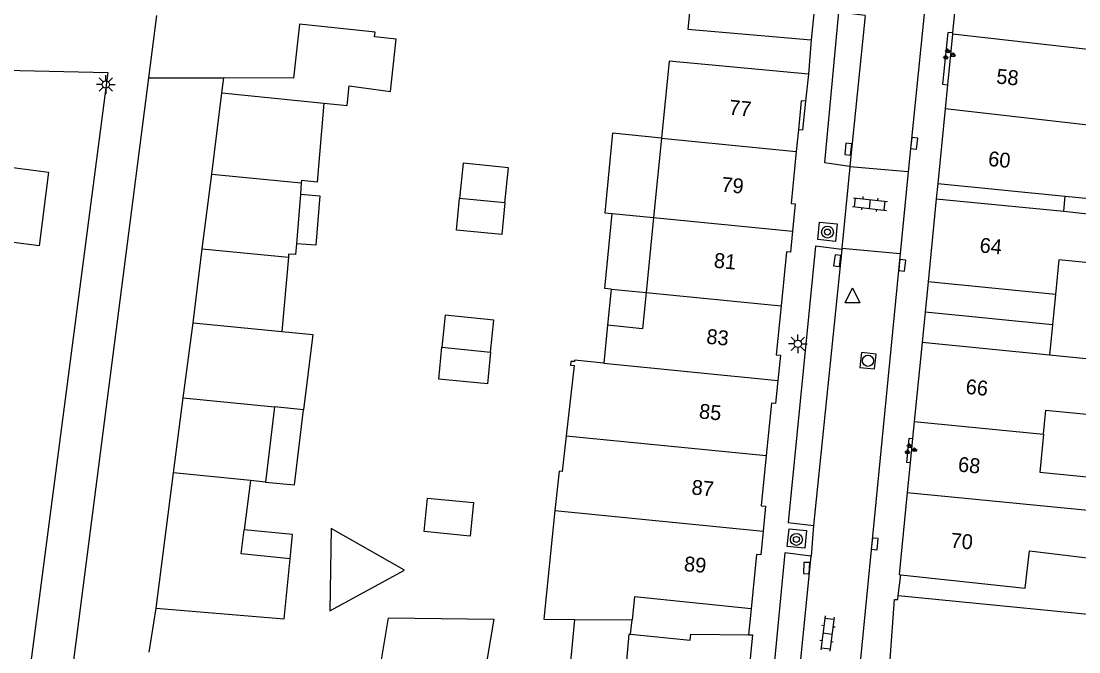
# Model space of a CAD drawing. Extents: x 132998 to 136004, y 396998 to 398512.
# Drawn here: x 133666 to 133737.1, y 397217 to 397259.4 of the extents above; entities that cross this region are included whole.
import ezdxf

# ---------------------------------------------------------------- set-up
doc = ezdxf.new("R2010")
doc.units = 0
for name, color, linetype in [('gg-afsc-erfafscheiding', 7, 'Continuous'), ('gg-anno-huisnummerreeks BGT', 7, 'Continuous'), ('gg-bbg-gedigitaliseerde bebouwing', 7, 'Continuous'), ('gg-bbg-gedigitaliseerde bebouwing onder overbouw', 7, 'Continuous'), ('gg-bbg-gedigitaliseerde bijgebouw', 7, 'Continuous'), ('gg-bbg-gedigitaliseerde overbouw', 7, 'Continuous'), ('gg-bbg-hoofdgebouw', 7, 'Continuous'), ('gg-bbg-luifel en loopbrug', 7, 'Continuous'), ('gg-bbg-pand overbouw', 7, 'Continuous'), ('gg-bbg-tussenscheiding', 7, 'Continuous'), ('gg-bbg-tussenscheiding niveau 01', 7, 'Continuous'), ('gg-knt-verharding', 7, 'Continuous'), ('gg-knt-verharding nz', 7, 'Continuous'), ('gt-symb-boom', 7, 'Continuous'), ('gt-symb-groenvak', 7, 'Continuous'), ('gt-symb-klinker verharding', 7, 'Continuous'), ('gt-symb-kolk', 7, 'Continuous'), ('gt-symb-lichtmast', 7, 'Continuous'), ('gt-symb-rioolschacht', 7, 'Continuous'), ('gt-symb-waterafsluiter', 7, 'Continuous')]:
    doc.layers.add(name, color=color, linetype=linetype)

# ---------------------------------------------------------------- blocks, each defined once
blk = doc.blocks.new('gt0-GRVAK')
at = {"layer": 'gt-symb-groenvak'}
for p, q in [((-0.11, 0.189), (-0.228, 0.24)), ((-0.182, 0.153), (0.088, 0.153)), ((-0.091, 0.211), (-0.156, 0.322)), ((-0.047, 0.214), (-0.047, 0.393)), ((-0.004, 0.211), (0.061, 0.322)), ((0.015, 0.189), (0.133, 0.24)), ((0.262, -0.052), (0.197, 0.059)), ((0.305, -0.049), (0.305, 0.13)), ((0.349, -0.052), (0.414, 0.059)), ((-0.245, -0.228), (-0.363, -0.177)), ((-0.318, -0.264), (-0.047, -0.264)), ((-0.226, -0.206), (-0.291, -0.095)), ((-0.183, -0.203), (-0.183, -0.024)), ((-0.139, -0.206), (-0.074, -0.095)), ((-0.12, -0.228), (-0.002, -0.177)), ((0.243, -0.074), (0.125, -0.023)), ((0.17, -0.11), (0.441, -0.11)), ((0.368, -0.074), (0.486, -0.023))]:
    blk.add_line(p, q, dxfattribs=at)
blk = doc.blocks.new('gt0-KOLK')
at = {"layer": 'gt-symb-kolk'}
blk.add_lwpolyline([(0, 0), (0.375, 0), (0.375, 0.4), (-0.375, 0.4), (-0.375, 0), (0, 0)], dxfattribs=at)
blk = doc.blocks.new('gt0-WAFSL')
at = {"layer": 'gt-symb-waterafsluiter'}
for p, q in [((-0.5, -0.333), (0, 0.667)), ((0, 0.667), (0.5, -0.333)), ((0.5, -0.333), (-0.5, -0.333))]:
    blk.add_line(p, q, dxfattribs=at)
blk = doc.blocks.new('gt0-BOOM')
at = {"layer": 'gt-symb-boom'}
for radius in [0.4, 0.2]:
    blk.add_circle((0, 0), radius, dxfattribs=at)
blk = doc.blocks.new('gt0-KL1')
at = {"layer": 'gt-symb-klinker verharding'}
for p, q in [((-1.15, 0.3), (1.15, 0.3)), ((-1, -0.3), (-1, 0.3)), ((-0.5, 0.3), (-0.5, 0.45)), ((0, -0.3), (0, 0.3)), ((0.5, 0.3), (0.5, 0.45)), ((1, -0.3), (1, 0.3)), ((-1.15, -0.3), (1.15, -0.3)), ((-0.5, -0.45), (-0.5, -0.3)), ((0.5, -0.45), (0.5, -0.3))]:
    blk.add_line(p, q, dxfattribs=at)
blk = doc.blocks.new('gt0-RS')
at = {"layer": 'gt-symb-rioolschacht'}
blk.add_lwpolyline([(-0.5, -0.5), (0.5, -0.5), (0.5, 0.5), (-0.5, 0.5)], close=True, dxfattribs=at)
blk.add_circle((0, 0), 0.375, dxfattribs=at)
blk = doc.blocks.new('gt0-LMAST')
at = {"layer": 'gt-symb-lichtmast'}
for p, q in [((-0.182, 0.173), (-0.447, 0.438)), ((-0.005, 0.246), (-0.005, 0.621)), ((0.172, 0.173), (0.437, 0.438)), ((-0.255, -0.004), (-0.63, -0.004)), ((-0.182, -0.181), (-0.447, -0.446)), ((-0.005, -0.254), (-0.005, -0.629)), ((0.437, -0.446), (0.172, -0.181)), ((0.245, -0.004), (0.62, -0.004))]:
    blk.add_line(p, q, dxfattribs=at)
blk.add_circle((-0.005, -0.004), 0.25, dxfattribs=at)

msp = doc.modelspace()

# ---------------------------------------------------------------- linework, layer by layer
at = {"layer": 'gg-afsc-erfafscheiding'}
for p, q in [((133674.59, 397255.592), (133675.13, 397259.78)), ((133719.12, 397258.14), (133718.932, 397255.835)), ((133666.6, 397193.6), (133674.59, 397255.592)), ((133674.59, 397255.592), (133679.622, 397255.592)), ((133674.604, 397217.001), (133675.085, 397219.977)), ((133715.08, 397219.93), (133714.907, 397218.181))]:
    msp.add_line(p, q, dxfattribs=at)
msp.add_lwpolyline([(133724.966, 397220.81), (133742.286, 397219.115), (133760.712, 397217.604)], dxfattribs=at)
at = {"layer": 'gg-bbg-gedigitaliseerde bebouwing'}
for p, q in [((133709.566, 397256.721), (133709.049, 397251.545)), ((133718.932, 397255.835), (133709.566, 397256.721)), ((133709.049, 397251.545), (133708.515, 397246.203)), ((133736.189, 397247.643), (133742.992, 397246.971)), ((133736.09, 397246.631), (133745.302, 397245.646)), ((133708.515, 397246.203), (133708.011, 397241.169)), ((133705.421, 397238.971), (133705.171, 397236.425)), ((133734.725, 397231.661), (133734.475, 397229.103)), ((133703.21, 397219.215), (133707.073, 397219.188)), ((133706.847, 397218.225), (133706.51, 397214.429))]:
    msp.add_line(p, q, dxfattribs=at)
for points in [[(133711.033, 397260.872), (133710.828, 397258.86), (133719.12, 397258.14)], [(133745.302, 397245.646), (133744.991, 397242.46), (133735.767, 397243.362), (133735.541, 397241.048)], [(133708.011, 397241.169), (133707.772, 397238.74), (133705.421, 397238.971)], [(133734.725, 397231.661), (133734.883, 397233.276), (133740.369, 397232.739), (133740.728, 397236.408), (133735.139, 397236.96)], [(133705.171, 397236.425), (133703.204, 397236.619), (133703.196, 397236.532), (133702.965, 397236.548), (133702.94, 397236.3), (133703.17, 397236.277), (133702.646, 397231.553)], [(133702.646, 397231.553), (133702.38, 397229.156), (133702.16, 397229.178), (133701.887, 397226.521)], [(133734.475, 397229.103), (133740.372, 397228.522), (133740.286, 397227.73)], [(133701.887, 397226.521), (133701.139, 397219.23), (133703.21, 397219.215)]]:
    msp.add_lwpolyline(points, dxfattribs=at)
at = {"layer": 'gg-bbg-gedigitaliseerde bebouwing onder overbouw'}
for p, q in [((133727.623, 397248.498), (133736.189, 397247.643)), ((133727.523, 397247.476), (133736.09, 397246.631)), ((133735.541, 397241.048), (133726.972, 397241.894)), ((133735.139, 397236.96), (133726.568, 397237.806))]:
    msp.add_line(p, q, dxfattribs=at)
at = {"layer": 'gg-bbg-gedigitaliseerde bijgebouw'}
for p, q in [((133679.496, 397254.591), (133679.622, 397255.592)), ((133678.811, 397249.131), (133679.496, 397254.591)), ((133678.18, 397244.109), (133678.811, 397249.131)), ((133684.836, 397248.537), (133684.774, 397247.77)), ((133684.774, 397247.77), (133684.504, 397244.45)), ((133698.523, 397247.188), (133695.476, 397247.489)), ((133677.557, 397239.147), (133678.18, 397244.109)), ((133683.965, 397243.539), (133683.531, 397238.558)), ((133676.905, 397234.091), (133677.557, 397239.147)), ((133676.255, 397229.048), (133676.905, 397234.091)), ((133683.043, 397233.486), (133682.431, 397228.439)), ((133684.991, 397233.294), (133683.043, 397233.486)), ((133675.085, 397219.977), (133676.255, 397229.048)), ((133681.422, 397228.538), (133680.995, 397225.231)), ((133682.431, 397228.439), (133681.422, 397228.538))]:
    msp.add_line(p, q, dxfattribs=at)
for points in [[(133686.351, 397253.897), (133687.91, 397253.739), (133688.043, 397255.049), (133690.822, 397254.679), (133691.202, 397258.192), (133689.767, 397258.347), (133689.8, 397258.656), (133684.708, 397259.207), (133684.315, 397255.567), (133679.622, 397255.592)], [(133686.351, 397253.897), (133685.91, 397248.581), (133684.849, 397248.698), (133684.836, 397248.537)], [(133664.381, 397249.708), (133667.852, 397249.265), (133667.22, 397244.305), (133663.748, 397244.748)], [(133698.523, 397247.188), (133698.314, 397245.061), (133695.267, 397245.36), (133695.476, 397247.489)], [(133684.504, 397244.45), (133684.445, 397243.73), (133683.983, 397243.75), (133683.965, 397243.539)], [(133697.557, 397237.176), (133697.768, 397239.321), (133694.499, 397239.643), (133694.288, 397237.499)], [(133683.531, 397238.558), (133685.605, 397238.354), (133684.991, 397233.294)], [(133697.557, 397237.176), (133697.346, 397235.033), (133694.077, 397235.355), (133694.288, 397237.499)], [(133696.416, 397227.06), (133696.195, 397224.806), (133693.093, 397225.111), (133693.315, 397227.366), (133696.416, 397227.06)], [(133684.079, 397223.288), (133680.787, 397223.615), (133680.995, 397225.231)], [(133675.085, 397219.977), (133683.678, 397219.246), (133684.079, 397223.288)], [(133690.111, 397215.828), (133690.697, 397219.315), (133697.774, 397219.232), (133697.081, 397215.12)]]:
    msp.add_lwpolyline(points, dxfattribs=at)
at = {"layer": 'gg-bbg-gedigitaliseerde overbouw'}
for p, q in [((133736.09, 397246.631), (133736.189, 397247.643)), ((133735.541, 397241.048), (133735.341, 397239.003)), ((133735.341, 397239.003), (133735.139, 397236.96))]:
    msp.add_line(p, q, dxfattribs=at)
at = {"layer": 'gg-bbg-hoofdgebouw'}
for p, q in [((133719.624, 397263.212), (133719.12, 397258.14)), ((133728.78, 397260.21), (133728.623, 397258.619)), ((133728.613, 397258.522), (133728.279, 397255.136)), ((133728.623, 397258.619), (133728.613, 397258.522)), ((133718.932, 397255.835), (133718.721, 397254.017)), ((133728.279, 397255.136), (133728.118, 397253.51)), ((133718.443, 397254.045), (133718.251, 397252.104)), ((133718.721, 397254.017), (133718.443, 397254.045)), ((133728.118, 397253.51), (133727.623, 397248.498)), ((133718.251, 397252.104), (133718.108, 397250.652)), ((133718.108, 397250.652), (133717.764, 397247.158)), ((133727.523, 397247.476), (133726.972, 397241.894)), ((133717.444, 397243.914), (133717.085, 397240.275)), ((133717.085, 397240.275), (133716.762, 397236.997)), ((133726.568, 397237.806), (133726.045, 397232.502)), ((133716.442, 397233.743), (133716.095, 397230.229)), ((133726.045, 397232.502), (133725.933, 397231.368)), ((133725.933, 397231.368), (133725.771, 397229.726)), ((133716.095, 397230.229), (133715.761, 397226.837)), ((133725.771, 397229.726), (133725.575, 397227.741)), ((133725.575, 397227.741), (133725.03, 397222.219)), ((133715.44, 397223.582), (133715.08, 397219.93)), ((133725.03, 397222.219), (133725.129, 397222.208)), ((133706.847, 397218.225), (133706.971, 397218.213)), ((133714.907, 397218.181), (133715.189, 397218.178))]:
    msp.add_line(p, q, dxfattribs=at)
for points in [[(133717.764, 397247.158), (133718.042, 397247.131), (133717.86, 397245.283)], [(133717.86, 397245.283), (133717.723, 397243.886), (133717.444, 397243.914)], [(133716.762, 397236.997), (133717.041, 397236.97), (133716.874, 397235.273)], [(133716.874, 397235.273), (133716.72, 397233.716), (133716.442, 397233.743)], [(133715.761, 397226.837), (133716.039, 397226.809), (133715.877, 397225.142)], [(133715.877, 397225.142), (133715.722, 397223.555), (133715.44, 397223.582)], [(133725.129, 397222.208), (133733.506, 397221.302), (133733.779, 397223.827), (133741.197, 397222.913)], [(133715.08, 397219.93), (133707.235, 397220.733), (133707.073, 397219.188)], [(133706.971, 397218.213), (133710.983, 397217.811), (133711.021, 397218.217), (133714.907, 397218.181)], [(133713.776, 397211.413), (133713.929, 397213.025), (133714.678, 397212.945), (133715.189, 397218.178)]]:
    msp.add_lwpolyline(points, dxfattribs=at)
at = {"layer": 'gg-bbg-luifel en loopbrug'}
for p, q in [((133705.738, 397246.476), (133708.515, 397246.203)), ((133705.66, 397241.401), (133705.421, 397238.971)), ((133705.66, 397241.401), (133708.011, 397241.169)), ((133703.21, 397219.215), (133702.782, 397214.788)), ((133706.971, 397218.213), (133707.073, 397219.188))]:
    msp.add_line(p, q, dxfattribs=at)
for points in [[(133709.049, 397251.545), (133705.767, 397251.869), (133705.233, 397246.526), (133705.738, 397246.476)], [(133698.523, 397247.188), (133698.755, 397249.559), (133695.709, 397249.858), (133695.476, 397247.489)], [(133684.774, 397247.77), (133686.073, 397247.664), (133685.803, 397244.344), (133684.504, 397244.45)], [(133705.66, 397241.401), (133705.234, 397241.443), (133705.738, 397246.476)], [(133682.431, 397228.439), (133684.379, 397228.248), (133684.991, 397233.294)], [(133686.755, 397219.788), (133691.767, 397222.509), (133686.84, 397225.315), (133686.755, 397219.788)], [(133684.079, 397223.288), (133684.239, 397224.912), (133680.995, 397225.231)]]:
    msp.add_lwpolyline(points, dxfattribs=at)
at = {"layer": 'gg-bbg-pand overbouw'}
for p, q in [((133727.623, 397248.498), (133727.523, 397247.476)), ((133726.972, 397241.894), (133726.77, 397239.85)), ((133726.77, 397239.85), (133726.568, 397237.806))]:
    msp.add_line(p, q, dxfattribs=at)
at = {"layer": 'gg-bbg-tussenscheiding'}
for p, q in [((133741.323, 397257.094), (133728.613, 397258.522)), ((133679.496, 397254.591), (133686.351, 397253.897)), ((133742.117, 397251.917), (133728.118, 397253.51)), ((133709.049, 397251.545), (133718.108, 397250.652)), ((133678.811, 397249.131), (133684.836, 397248.537)), ((133708.515, 397246.203), (133717.86, 397245.283)), ((133678.18, 397244.109), (133683.965, 397243.539)), ((133708.011, 397241.169), (133717.085, 397240.275)), ((133677.557, 397239.147), (133683.531, 397238.558)), ((133694.288, 397237.499), (133697.557, 397237.176)), ((133705.171, 397236.425), (133716.874, 397235.273)), ((133676.905, 397234.091), (133683.043, 397233.486)), ((133726.045, 397232.502), (133734.725, 397231.661)), ((133702.646, 397231.553), (133716.095, 397230.229)), ((133681.422, 397228.538), (133676.255, 397229.048)), ((133701.887, 397226.521), (133715.877, 397225.142))]:
    msp.add_line(p, q, dxfattribs=at)
msp.add_lwpolyline([(133725.575, 397227.741), (133739.79, 397226.353), (133739.891, 397226.557), (133740.157, 397226.533)], dxfattribs=at)
at = {"layer": 'gg-bbg-tussenscheiding niveau 01'}
msp.add_line((133735.341, 397239.003), (133726.77, 397239.85), dxfattribs=at)
at = {"layer": 'gg-knt-verharding'}
for p, q in [((133730.827, 397300.679), (133725.642, 397249.283)), ((133721.707, 397249.609), (133721.172, 397244.151)), ((133721.712, 397249.665), (133721.707, 397249.609)), ((133725.642, 397249.283), (133721.707, 397249.609)), ((133725.642, 397249.283), (133725.102, 397243.784)), ((133725.102, 397243.784), (133719.535, 397186.976)), ((133721.172, 397244.151), (133721.165, 397244.063)), ((133721.172, 397244.151), (133725.102, 397243.784)), ((133719.272, 397225.513), (133719.111, 397223.459)), ((133724.966, 397220.81), (133725.129, 397222.208))]:
    msp.add_line(p, q, dxfattribs=at)
for points in [[(133637.921, 397272.855), (133636.71, 397262.38), (133642.18, 397259.12), (133642.19, 397256.62), (133671.84, 397255.95), (133665.839, 397210.182)], [(133722.747, 397259.777), (133720.951, 397259.999), (133720.009, 397249.907), (133721.712, 397249.665)], [(133728.623, 397258.619), (133728.296, 397258.651), (133727.943, 397255.169), (133728.279, 397255.136)], [(133718.721, 397254.017), (133718.53, 397252.076), (133718.251, 397252.104)], [(133719.56, 397244.727), (133719.665, 397245.895), (133720.851, 397245.778), (133720.746, 397244.607), (133719.56, 397244.727)], [(133721.165, 397244.063), (133719.394, 397244.288), (133717.573, 397225.732), (133719.272, 397225.513)], [(133725.771, 397229.726), (133725.534, 397229.749), (133725.696, 397231.391), (133725.933, 397231.368)], [(133717.506, 397224.119), (133717.628, 397225.289), (133718.795, 397225.191), (133718.688, 397223.99), (133717.506, 397224.119)], [(133719.111, 397223.459), (133717.344, 397223.68), (133715.65, 397206.133)], [(133724.474, 397216.505), (133724.413, 397216.511), (133724.719, 397220.555), (133724.936, 397220.557), (133724.966, 397220.81)]]:
    msp.add_lwpolyline(points, dxfattribs=at)
at = {"layer": 'gg-knt-verharding nz'}
for p, q in [((133722.747, 397259.777), (133721.712, 397249.665)), ((133721.165, 397244.063), (133719.272, 397225.513)), ((133717.331, 397205.916), (133719.111, 397223.459))]:
    msp.add_line(p, q, dxfattribs=at)

# ---------------------------------------------------------------- block references
at = {"layer": 'gt-symb-boom'}
for p in [(133720.209, 397245.234), (133718.119, 397224.586)]:
    msp.add_blockref('gt0-BOOM', p, dxfattribs=at)
at = {"layer": 'gt-symb-groenvak'}
for p in [(133728.356, 397257.163), (133725.764, 397230.641)]:
    msp.add_blockref('gt0-GRVAK', p, dxfattribs=at)
at = {"layer": 'gt-symb-klinker verharding'}
for p, rotation in [((133723.062, 397247.117), -6.257933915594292), ((133720.208, 397218.263), -97.06814005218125)]:
    msp.add_blockref('gt0-KL1', p, dxfattribs=dict(at, rotation=rotation))
at = {"layer": 'gt-symb-kolk'}
for p, rotation in [((133721.804, 397250.782), 84.03296237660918), ((133725.836, 397251.21), -96.0149194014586), ((133721.065, 397243.282), 82.70443985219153), ((133725.033, 397243.021), -95.625060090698), ((133723.189, 397224.303), -95.5680240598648), ((133719.006, 397222.65), 87.02032622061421)]:
    msp.add_blockref('gt0-KOLK', p, dxfattribs=dict(at, rotation=rotation))
at = {"layer": 'gt-symb-lichtmast'}
for p in [(133671.696, 397255.149), (133718.223, 397237.733)]:
    msp.add_blockref('gt0-LMAST', p, dxfattribs=at)
at = {"layer": 'gt-symb-rioolschacht', "rotation": 83.96999119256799}
msp.add_blockref('gt0-RS', (133722.931, 397236.585), dxfattribs=at)
at = {"layer": 'gt-symb-waterafsluiter'}
msp.add_blockref('gt0-WAFSL', (133721.89, 397240.819), dxfattribs=at)

# ---------------------------------------------------------------- texts
at = {"layer": 'gg-anno-huisnummerreeks BGT'}
for s, p in [('58', (133731.526, 397255.218)), ('77', (133713.553, 397253.135)), ('60', (133730.979, 397249.678)), ('79', (133713.042, 397247.951)), ('64', (133730.406, 397243.871)), ('81', (133712.539, 397242.852)), ('83', (133712.036, 397237.741)), ('66', (133729.468, 397234.37)), ('85', (133711.541, 397232.718)), ('68', (133728.953, 397229.15)), ('87', (133711.038, 397227.612)), ('70', (133728.449, 397224.045)), ('89', (133710.53, 397222.467))]:
    msp.add_text(s, height=1, rotation=354.4, dxfattribs=at).set_placement(p)

doc.saveas('drawing.dxf')
